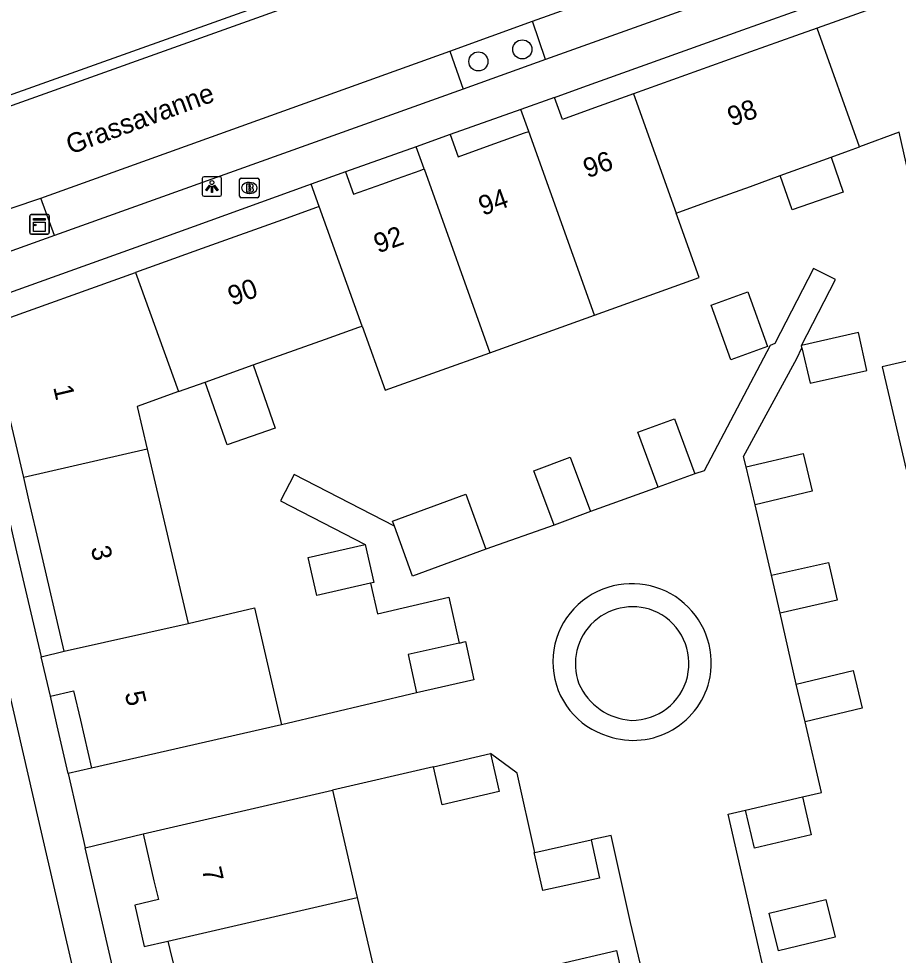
# Model space of a CAD drawing. Extents: x 156414 to 157775, y 382335 to 383765.
# Drawn here: x 156930.72 to 156975.79, y 383625.03 to 383673 of the extents above; entities that cross this region are included whole.
import ezdxf

# ---------------------------------------------------------------- set-up
doc = ezdxf.new("R2010")
doc.units = 0
for name, color, linetype in [('IMGEO_Boom', 7, 'Continuous'), ('IMGEO_Brandkraan', 7, 'Continuous'), ('IMGEO_Fietspad_gesloten', 7, 'Continuous'), ('IMGEO_Kast', 7, 'Continuous'), ('IMGEO_Lichtpunt', 7, 'Continuous'), ('IMGEO_Openbare_ruimte_label', 7, 'Continuous'), ('IMGEO_Pand', 7, 'Continuous'), ('IMGEO_Pand_nummerreeks', 7, 'Continuous'), ('IMGEO_Parkeervlak_open', 7, 'Continuous'), ('IMGEO_Rijbaan_lokaal_gesloten', 7, 'Continuous'), ('IMGEO_Rijbaan_lokaal_open', 7, 'Continuous'), ('IMGEO_Voetpad_open', 7, 'Continuous')]:
    doc.layers.add(name, color=color, linetype=linetype)

msp = doc.modelspace()

# ---------------------------------------------------------------- linework, layer by layer
at = {"layer": 'IMGEO_Boom'}
for centre in [(156956.527, 383671.429), (156954.275, 383670.811)]:
    msp.add_circle(centre, 0.489, dxfattribs=at)
at = {"layer": 'IMGEO_Brandkraan'}
for p, q in [((156942.036, 383663.905), (156942.036, 383664.757)), ((156942.111, 383664.831), (156942.963, 383664.831)), ((156942.524, 383664.611), (156942.549, 383664.611)), ((156943.037, 383664.757), (156943.037, 383663.905)), ((156942.547, 383664.051), (156942.522, 383664.051)), ((156942.963, 383663.831), (156942.111, 383663.831))]:
    msp.add_line(p, q, dxfattribs=at)
for points in [[(156942.036, 383663.905), (156942.036, 383664.757)], [(156942.111, 383664.831), (156942.963, 383664.831)], [(156942.384, 383664.531), (156942.384, 383664.131), (156942.597, 383664.131)], [(156942.615, 383664.531), (156942.384, 383664.531)], [(156942.563, 383664.45), (156942.509, 383664.45), (156942.509, 383664.374)], [(156943.037, 383664.757), (156943.037, 383663.905)], [(156942.509, 383664.374), (156942.562, 383664.374)], [(156942.571, 383664.298), (156942.509, 383664.298), (156942.509, 383664.217)], [(156942.509, 383664.217), (156942.571, 383664.217)], [(156942.963, 383663.831), (156942.111, 383663.831)]]:
    msp.add_lwpolyline(points, dxfattribs=at)
for centre, radius, start, end in [((156942.113, 383664.755), 0.0765, 91.552, 178.448), ((156942.113, 383664.755), 0.0765, 91.552, 178.448), ((156942.564, 383664.412), 0.0379, 267.8285, 90.9355), ((156942.619, 383664.386), 0.145, 59.4692, 91.5367), ((156942.644, 383664.433), 0.0922, 285.5137, 58.1501), ((156942.961, 383664.755), 0.0765, 1.552, 88.448), ((156942.961, 383664.755), 0.0765, 1.552, 88.448), ((156942.572, 383664.257), 0.0404, 269.8759, 90.5077), ((156942.603, 383664.382), 0.251, 268.6676, 293.5347), ((156942.649, 383664.241), 0.105, 301.3115, 78.989), ((156942.113, 383663.907), 0.0765, 181.552, 268.448), ((156942.113, 383663.907), 0.0765, 181.552, 268.448), ((156942.961, 383663.907), 0.0765, 271.552, 358.448), ((156942.961, 383663.907), 0.0765, 271.552, 358.448)]:
    msp.add_arc(centre, radius, start, end, dxfattribs=at)
for centre, major_axis, ratio, start_param, end_param in [((156942.523, 383664.331), (-0.387, 0.002), 0.722429, 4.712389, 7.853982), ((156942.548, 383664.331), (-0.39, 0.002), 0.717154, 1.570796, 4.712389)]:
    msp.add_ellipse(centre, major_axis=major_axis, ratio=ratio, start_param=start_param, end_param=end_param, dxfattribs=at)
at = {"layer": 'IMGEO_Fietspad_gesloten'}
msp.add_lwpolyline([(156922.977, 383666.071), (156922.849, 383666.454), (156984.275, 383688.364), (156984.412, 383688.059)], dxfattribs=at)
at = {"layer": 'IMGEO_Kast'}
for p, q in [((156931.358, 383662.969), (156932.199, 383662.969)), ((156932.199, 383662.969), (156931.358, 383662.969)), ((156931.283, 383662.044), (156931.283, 383662.885)), ((156931.283, 383662.885), (156931.283, 383662.044)), ((156932.283, 383662.894), (156932.283, 383662.053)), ((156932.283, 383662.053), (156932.283, 383662.894)), ((156932.208, 383661.969), (156931.367, 383661.969)), ((156931.367, 383661.969), (156932.208, 383661.969))]:
    msp.add_line(p, q, dxfattribs=at)
for points in [[(156931.478, 383662.759), (156932.078, 383662.759), (156932.078, 383662.674), (156931.478, 383662.674), (156931.478, 383662.759)], [(156931.478, 383662.584), (156932.078, 383662.584), (156932.078, 383662.095), (156931.478, 383662.095), (156931.478, 383662.584)]]:
    msp.add_lwpolyline(points, dxfattribs=at)
msp.add_circle((156931.562, 383662.433), 0.0377, dxfattribs=at)
for centre, start, end in [((156931.361, 383662.891), 92.4484, 184.2845), ((156931.361, 383662.891), 92.4484, 184.2845), ((156932.205, 383662.891), 2.4484, 94.2845), ((156932.205, 383662.891), 2.4484, 94.2845), ((156931.361, 383662.047), 182.4484, 274.2845), ((156931.361, 383662.047), 182.4484, 274.2845), ((156932.205, 383662.047), 272.4484, 4.2845), ((156932.205, 383662.047), 272.4484, 4.2845)]:
    msp.add_arc(centre, 0.0779, start, end, dxfattribs=at)
at = {"layer": 'IMGEO_Lichtpunt'}
for p, q in [((156941.024, 383664.903), (156940.216, 383664.903)), ((156941.024, 383664.903), (156940.216, 383664.903)), ((156940.122, 383664.808), (156940.122, 383664.001)), ((156940.122, 383664.808), (156940.122, 383664.001)), ((156941.118, 383664.001), (156941.118, 383664.808)), ((156941.118, 383664.001), (156941.118, 383664.808)), ((156940.216, 383663.907), (156941.024, 383663.907)), ((156940.216, 383663.907), (156941.024, 383663.907))]:
    msp.add_line(p, q, dxfattribs=at)
for points in [[(156940.496, 383664.472), (156940.535, 383664.444), (156940.347, 383664.182), (156940.309, 383664.209), (156940.496, 383664.472)], [(156940.598, 383664.424), (156940.645, 383664.424), (156940.645, 383664.102), (156940.598, 383664.102), (156940.598, 383664.424)], [(156940.708, 383664.444), (156940.746, 383664.471), (156940.933, 383664.209), (156940.894, 383664.181), (156940.708, 383664.444)]]:
    msp.add_lwpolyline(points, dxfattribs=at)
msp.add_circle((156940.621, 383664.606), 0.0994, dxfattribs=at)
for centre, start, end in [((156940.216, 383664.808), 90, 180), ((156940.216, 383664.808), 90, 180), ((156941.024, 383664.808), 0, 90), ((156941.024, 383664.808), 0, 90), ((156940.216, 383664.001), 180, 270), ((156940.216, 383664.001), 180, 270), ((156941.024, 383664.001), 270, 0), ((156941.024, 383664.001), 270, 360)]:
    msp.add_arc(centre, 0.0946, start, end, dxfattribs=at)
at = {"layer": 'IMGEO_Pand'}
for points in [[(156982.621, 383666.53), (156980.502, 383675.701), (156979.083, 383675.192), (156976.442, 383674.246), (156971.634, 383672.522)], [(156971.634, 383672.522), (156970.529, 383672.126), (156968.223, 383671.3), (156962.221, 383669.148)], [(156973.813, 383666.445), (156971.634, 383672.522)], [(156958.181, 383668.965), (156956.454, 383668.345)], [(156962.221, 383669.148), (156960.038, 383668.366), (156958.583, 383667.844), (156958.181, 383668.965)], [(156962.221, 383669.148), (156964.414, 383663.033)], [(156956.855, 383667.226), (156956.454, 383668.345)], [(156952.836, 383667.061), (156951.084, 383666.431)], [(156952.836, 383667.061), (156953.241, 383665.93), (156954.697, 383666.452), (156955.969, 383666.908), (156956.644, 383667.15), (156956.855, 383667.226)], [(156960.228, 383657.818), (156956.855, 383667.226)], [(156976.314, 383665.073), (156975.837, 383667.18), (156973.813, 383666.445)], [(156951.489, 383665.302), (156951.084, 383666.431)], [(156972.349, 383665.914), (156973.246, 383666.239), (156973.813, 383666.445)], [(156969.749, 383664.969), (156971.492, 383665.602), (156972.349, 383665.914)], [(156972.349, 383665.914), (156972.973, 383664.111), (156970.359, 383663.206), (156969.749, 383664.969)], [(156947.461, 383665.157), (156945.713, 383664.523)], [(156947.461, 383665.157), (156947.873, 383664.006), (156949.329, 383664.528), (156950.125, 383664.813), (156951.294, 383665.232), (156951.489, 383665.302)], [(156951.489, 383665.302), (156954.863, 383655.893)], [(156964.414, 383663.033), (156964.605, 383663.102), (156965.869, 383663.561), (156968.214, 383664.412), (156969.749, 383664.969)], [(156946.124, 383663.378), (156945.713, 383664.523)], [(156946.124, 383663.378), (156945.928, 383663.308), (156944.482, 383662.79), (156940.119, 383661.226), (156937.794, 383660.392), (156936.71, 383660.004)], [(156948.319, 383657.256), (156946.124, 383663.378)], [(156960.228, 383657.818), (156965.593, 383659.744), (156964.414, 383663.033)], [(156930.974, 383649.493), (156930.056, 383653.418), (156929.495, 383655.819), (156929.15, 383657.294), (156936.71, 383660.004)], [(156936.71, 383660.004), (156938.9, 383653.896)], [(156967.22, 383655.525), (156966.203, 383658.329), (156968.077, 383659.009), (156969.093, 383656.204), (156967.22, 383655.525)], [(156954.863, 383655.893), (156960.228, 383657.818)], [(156942.735, 383655.264), (156946.444, 383656.587), (156948.148, 383657.195), (156948.319, 383657.256)], [(156948.319, 383657.256), (156949.498, 383653.968), (156954.863, 383655.893)], [(156970.859, 383656.145), (156971.271, 383654.326), (156974.188, 383654.986), (156973.75, 383656.925), (156970.832, 383656.266)], [(156970.859, 383656.145), (156970.832, 383656.266)], [(156978.38, 383655.957), (156974.971, 383655.17), (156976.19, 383649.91)], [(156940.278, 383654.388), (156942.735, 383655.264)], [(156942.735, 383655.264), (156943.864, 383652.028), (156941.401, 383651.169), (156940.278, 383654.388)], [(156938.9, 383653.896), (156940.278, 383654.388)], [(156938.9, 383653.896), (156936.793, 383653.144), (156937.306, 383650.956)], [(156963.482, 383648.996), (156962.451, 383651.824), (156964.33, 383652.509), (156965.361, 383649.681)], [(156937.306, 383650.956), (156930.974, 383649.493)], [(156937.306, 383650.956), (156939.4, 383642.026)], [(156958.159, 383647.062), (156957.115, 383649.846), (156958.984, 383650.547), (156960.028, 383647.763)], [(156967.998, 383650.042), (156970.918, 383650.728), (156971.373, 383648.794), (156968.453, 383648.107)], [(156968.453, 383648.107), (156967.998, 383650.042)], [(156965.361, 383649.681), (156963.482, 383648.996)], [(156933.053, 383640.6), (156931.799, 383645.964), (156931.24, 383648.355), (156930.974, 383649.493)], [(156949.969, 383646.998), (156949.871, 383647.267), (156953.633, 383648.643), (156954.663, 383645.824)], [(156960.028, 383647.763), (156958.159, 383647.062)], [(156954.663, 383645.824), (156950.902, 383644.449), (156949.969, 383646.998)], [(156948.751, 383644.087), (156945.993, 383643.455), (156945.546, 383645.403), (156948.468, 383646.074)], [(156948.468, 383646.074), (156948.915, 383644.125), (156948.751, 383644.087)], [(156969.299, 383644.488), (156972.225, 383645.153), (156972.665, 383643.214), (156969.74, 383642.55)], [(156969.74, 383642.55), (156969.299, 383644.488)], [(156939.4, 383642.026), (156942.807, 383642.824), (156944.191, 383636.837)], [(156933.053, 383640.6), (156939.4, 383642.026)], [(156953.291, 383641.018), (156950.669, 383640.429), (156951.109, 383638.474)], [(156953.291, 383641.018), (156953.61, 383641.09), (156954.05, 383639.135), (156951.109, 383638.474)], [(156931.862, 383640.321), (156933.053, 383640.6)], [(156932.344, 383638.296), (156931.862, 383640.321)], [(156970.565, 383638.917), (156973.482, 383639.615), (156973.946, 383637.677), (156971.029, 383636.978)], [(156932.344, 383638.296), (156933.527, 383638.573), (156933.88, 383637.063), (156934.454, 383634.607)], [(156971.029, 383636.978), (156970.565, 383638.917)], [(156944.191, 383636.837), (156934.454, 383634.607)], [(156954.894, 383635.356), (156955.342, 383633.416), (156952.418, 383632.74), (156951.97, 383634.681)], [(156951.97, 383634.681), (156954.894, 383635.356)], [(156937.09, 383631.239), (156946.795, 383633.488)], [(156946.795, 383633.488), (156948.068, 383627.99)], [(156967.968, 383632.457), (156970.882, 383633.136)], [(156970.882, 383633.136), (156971.336, 383631.188), (156968.422, 383630.509), (156967.968, 383632.457)], [(156937.09, 383631.239), (156937.648, 383628.846), (156937.875, 383627.875), (156936.665, 383627.598), (156937.155, 383625.469), (156938.367, 383625.749)], [(156960.058, 383630.933), (156960.49, 383628.983), (156957.572, 383628.336), (156957.139, 383630.285), (156957.166, 383630.291)], [(156957.166, 383630.291), (156960.058, 383630.933)], [(156938.367, 383625.749), (156948.068, 383627.99)], [(156948.068, 383627.99), (156949.286, 383622.729)], [(156969.653, 383625.248), (156969.185, 383627.181), (156972.086, 383627.883), (156972.554, 383625.951), (156969.653, 383625.248)], [(156938.367, 383625.749), (156938.465, 383625.323), (156938.626, 383624.624), (156938.875, 383623.549), (156939.089, 383622.62), (156937.874, 383622.341), (156938.366, 383620.206), (156939.582, 383620.487)], [(156958.435, 383624.593), (156961.359, 383625.263), (156961.806, 383623.313), (156958.882, 383622.643), (156958.435, 383624.593)]]:
    msp.add_lwpolyline(points, dxfattribs=at)
at = {"layer": 'IMGEO_Parkeervlak_open'}
for points in [[(156957.719, 383670.908), (156957.046, 383672.866)], [(156952.814, 383671.331), (156953.499, 383669.396)], [(156932.546, 383661.891), (156931.853, 383663.812)]]:
    msp.add_lwpolyline(points, dxfattribs=at)
at = {"layer": 'IMGEO_Rijbaan_lokaal_gesloten'}
for points in [[(156984.412, 383688.059), (156983.43, 383687.525), (156924.004, 383666.287), (156922.977, 383666.071)], [(156957.046, 383672.866), (156978.497, 383680.526)], [(156952.814, 383671.331), (156957.046, 383672.866)], [(156931.853, 383663.812), (156952.814, 383671.331)], [(156928.889, 383662.821), (156931.853, 383663.812)], [(156961.349, 383504.04), (156954.52, 383533.42), (156931.728, 383631.996), (156925.894, 383657.35)]]:
    msp.add_lwpolyline(points, dxfattribs=at)
for centre, radius, start, end in [((156962.146, 383639.993), 4.065, 349.9717, 115.6358), ((156962.065, 383640.055), 3.975, 114.9717, 253.3929), ((156962.173, 383639.949), 2.928, 64.1695, 200.2644), ((156962.152, 383639.974), 2.915, 269.2964, 63.5796), ((156962.211, 383640.046), 4.011, 251.359, 349.0556), ((156962.311, 383640.205), 3.152, 203.7553, 266.461)]:
    msp.add_arc(centre, radius, start, end, dxfattribs=at)
at = {"layer": 'IMGEO_Rijbaan_lokaal_open'}
for points in [[(156970.832, 383656.266), (156972.579, 383659.649), (156971.455, 383660.198), (156969.474, 383656.357), (156969.221, 383656.256), (156965.838, 383649.839), (156965.361, 383649.681)], [(156967.998, 383650.042), (156967.867, 383650.579), (156970.589, 383655.588), (156970.859, 383656.145)], [(156949.969, 383646.998), (156944.834, 383649.649), (156944.142, 383648.308), (156948.468, 383646.074)], [(156963.482, 383648.996), (156960.028, 383647.763)], [(156969.299, 383644.488), (156968.453, 383648.107)], [(156958.159, 383647.062), (156954.663, 383645.824)], [(156948.751, 383644.087), (156949.111, 383642.522), (156952.765, 383643.361), (156953.291, 383641.018)], [(156970.565, 383638.917), (156969.74, 383642.55)], [(156951.109, 383638.474), (156944.191, 383636.837)], [(156970.882, 383633.136), (156971.861, 383633.361), (156971.029, 383636.978)], [(156957.166, 383630.291), (156956.263, 383634.358), (156954.894, 383635.356)], [(156951.97, 383634.681), (156946.795, 383633.488)], [(156934.454, 383634.607), (156933.257, 383634.334)], [(156933.257, 383634.334), (156933.72, 383632.324), (156934.132, 383630.532)], [(156975.863, 383600.182), (156975.411, 383602.203), (156974.986, 383604.02), (156974.441, 383606.233), (156974.008, 383607.733), (156973.278, 383609.87), (156972.53, 383612.141), (156971.778, 383614.492), (156971.254, 383616.082), (156970.534, 383618.299), (156970.014, 383620.033), (156969.237, 383622.916), (156968.96, 383624.038), (156968.486, 383626.054), (156968.028, 383628.073), (156967.571, 383630.085), (156967.07, 383632.249), (156967.968, 383632.457)], [(156934.132, 383630.532), (156937.09, 383631.239)], [(156971.655, 383585.7), (156971.488, 383588.858), (156971.308, 383590.903), (156970.917, 383593.772), (156970.483, 383596.21), (156970.226, 383597.507), (156969.457, 383601.055), (156968.629, 383604.362), (156968.214, 383605.845), (156967.231, 383608.987), (156966.688, 383610.554), (156965.734, 383613.287), (156965.106, 383615.243), (156964.575, 383616.993), (156963.687, 383619.985), (156963.146, 383622.179), (156962.068, 383626.697), (156961.077, 383631.159), (156960.058, 383630.933)]]:
    msp.add_lwpolyline(points, dxfattribs=at)
at = {"layer": 'IMGEO_Voetpad_open'}
for points in [[(156979.193, 383678.6), (156957.719, 383670.908)], [(156958.181, 383668.965), (156959.636, 383669.487), (156967.82, 383672.424), (156970.126, 383673.252), (156976.037, 383675.374), (156978.679, 383676.322), (156981.366, 383677.286)], [(156957.719, 383670.908), (156953.499, 383669.396)], [(156953.499, 383669.396), (156932.546, 383661.891)], [(156956.454, 383668.345), (156952.836, 383667.061)], [(156951.084, 383666.431), (156947.461, 383665.157)], [(156945.713, 383664.523), (156945.518, 383664.453), (156939.711, 383662.362), (156937.388, 383661.526), (156931.092, 383659.259), (156929.133, 383658.573)], [(156932.546, 383661.891), (156928.397, 383660.405), (156926.272, 383659.695)], [(156928.136, 383656.312), (156928.315, 383655.543), (156928.875, 383653.141), (156930.054, 383648.078), (156930.612, 383645.686), (156931.862, 383640.321)], [(156933.257, 383634.334), (156932.693, 383636.783), (156932.344, 383638.296)], [(156956.071, 383535.145), (156934.132, 383630.532)]]:
    msp.add_lwpolyline(points, dxfattribs=at)

# ---------------------------------------------------------------- texts
at = {"layer": 'IMGEO_Openbare_ruimte_label'}
msp.add_text('Grassavanne', height=1, rotation=20.3012, dxfattribs=at).set_placement((156933.373, 383666.034))
at = {"layer": 'IMGEO_Pand_nummerreeks'}
for s, rotation, p in [('98', 19.7212, (156967.259, 383667.469)), ('96', 19.7155, (156959.866, 383664.82)), ('94', 19.7155, (156954.5, 383662.897)), ('92', 19.7155, (156949.132, 383660.972)), ('90', 19.79, (156941.657, 383658.285)), ('1', 283.1592, (156932.479, 383654.125)), ('3', 283.1592, (156934.405, 383645.889)), ('5', 283.1579, (156936.145, 383638.446)), ('7', 283.0174, (156940.097, 383629.427))]:
    msp.add_text(s, height=1, rotation=rotation, dxfattribs=at).set_placement(p)

doc.saveas('drawing.dxf')
